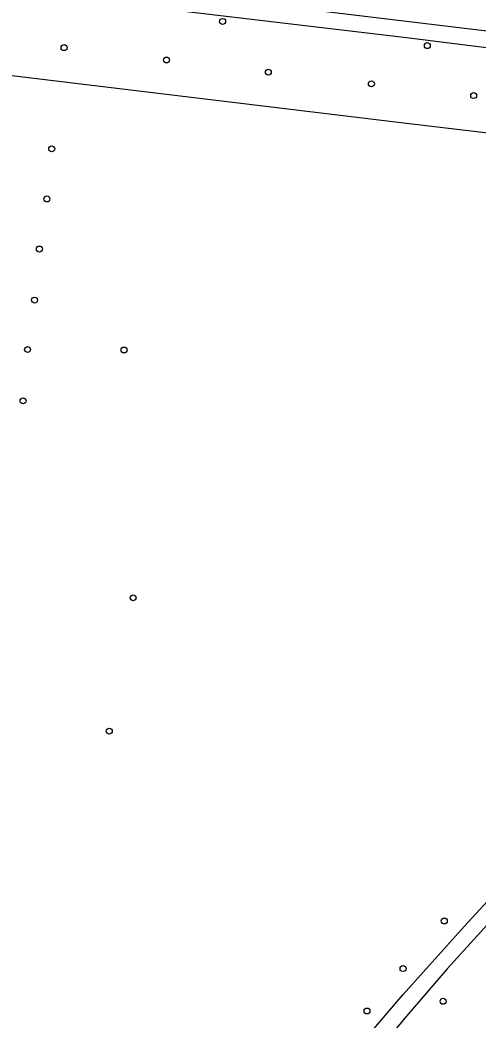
# Model space of a CAD drawing. Extents: x 157466 to 158888, y 383063 to 384677.
# Drawn here: x 157936.4 to 158011.8, y 383973.6 to 384138.1 of the extents above; entities that cross this region are included whole.
import ezdxf

# ---------------------------------------------------------------- set-up
doc = ezdxf.new("R2010")
doc.units = 0
for name, color, linetype in [('IMGEO_Boom', 7, 'Continuous'), ('IMGEO_Greppel_droge_sloot', 7, 'Continuous'), ('IMGEO_Loofbos', 7, 'Continuous'), ('IMGEO_Voetpad_halfverhard', 7, 'Continuous')]:
    doc.layers.add(name, color=color, linetype=linetype)

msp = doc.modelspace()

# ---------------------------------------------------------------- linework, layer by layer
at = {"layer": 'IMGEO_Boom'}
for centre in [(157969.73, 384137.87), (157943.62, 384133.56), (158003.43, 384133.89), (157960.49, 384131.52), (157977.25, 384129.52), (157994.22, 384127.61), (158011.06, 384125.67), (157941.59, 384116.9), (157940.79, 384108.66), (157939.56, 384100.42), (157938.76, 384092.02), (157937.62, 384083.89), (157953.5, 384083.81), (157936.87, 384075.44), (157955, 384043.03), (157951.07, 384021.09), (158006.22, 383989.86), (157999.43, 383982.03), (158006.03, 383976.65), (157993.5, 383975.05)]:
    msp.add_circle(centre, 0.489, dxfattribs=at)
at = {"layer": 'IMGEO_Greppel_droge_sloot'}
for points in [[(158000, 384137.88), (157952.08, 384143.67), (157947.56, 384143.76)], [(157947.64, 384141.74), (157950.38, 384141.1), (158000, 384135.25), (158043.49, 384129.77), (158044.77, 384129.75)], [(158045.33, 384132.26), (158044.66, 384132.48), (158000, 384137.88)]]:
    msp.add_lwpolyline(points, dxfattribs=at)
at = {"layer": 'IMGEO_Loofbos'}
msp.add_lwpolyline([(158036.07, 384116.81), (158000, 384121.08), (157931.33, 384129.37)], dxfattribs=at)
at = {"layer": 'IMGEO_Voetpad_halfverhard'}
for points in [[(157968.49, 383938.82), (157974.68, 383946.91), (157982.26, 383956.51), (157989.42, 383965.7), (157994.29, 383971.73), (157999.44, 383977.76), (158009.5, 383988.97), (158016.57, 383996.63), (158019.77, 384000.15), (158025.14, 384005.78), (158034.46, 384014.96), (158036.47, 384016.97), (158090.45, 384067.8), (158065.04, 384094.93)], [(158092.21, 384065.83), (158077.38, 384051.78), (158064.54, 384039.93), (158053.7, 384029.65), (158047, 384023.45), (158041.28, 384017.99), (158034.53, 384011.54), (158028.82, 384005.89), (158023.96, 384000.67), (158018.73, 383995.23), (158006.68, 383981.96), (158000, 383974.19), (157990.23, 383962.51), (157970.59, 383937.49)]]:
    msp.add_lwpolyline(points, dxfattribs=at)

doc.saveas('drawing.dxf')
